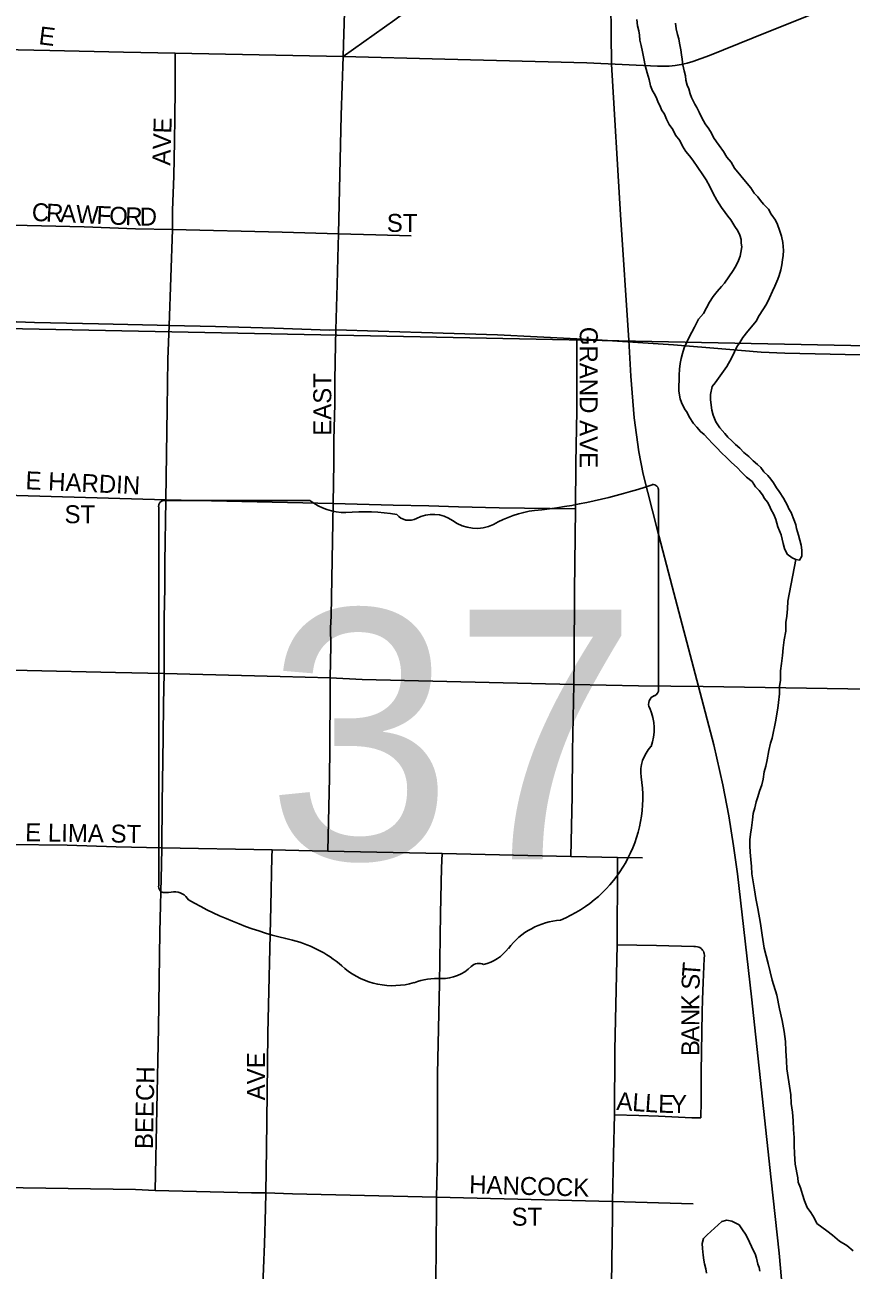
# Model space of a CAD drawing. Extents: x 1587405 to 1714697, y 1028970 to 1155083.
# Drawn here: x 1651141 to 1653442, y 1105700 to 1109170 of the extents above; entities that cross this region are included whole.
import ezdxf

# ---------------------------------------------------------------- set-up
doc = ezdxf.new("R2010")
doc.units = 0
for name, color, linetype in [('GM_X_City_Street', 7, 'Continuous'), ('GM_X_City_Street_Text', 7, 'Continuous'), ('GM_X_Major_River', 7, 'Continuous'), ('GM_X_Minor_Lake', 7, 'Continuous'), ('GM_X_Minor_River', 7, 'Continuous'), ('GM_X_Rail_Line', 7, 'Continuous'), ('GM_X_Section', 7, 'Continuous'), ('GM_X_State_Location', 7, 'Continuous'), ('GM_X_State_Route', 7, 'Continuous'), ('GM_X_State_Shield', 7, 'Continuous')]:
    doc.layers.add(name, color=color, linetype=linetype)

msp = doc.modelspace()

# ---------------------------------------------------------------- linework, layer by layer
at = {"layer": 'GM_X_City_Street'}
for points in [[(1652028, 1109082.5), (1652172, 1109184.9), (1652595.5, 1109498.3), (1652685.9, 1109568.7), (1652733.8, 1109613.6), (1652772.3, 1109658.6), (1652793.9, 1109685.4), (1652807.2, 1109702.2), (1652842.7, 1109757.4), (1652880.6, 1109830.2), (1652905.5, 1109890.8), (1652924.9, 1109953.6), (1652938.5, 1110017.7), (1652980.7, 1110291.6), (1652995, 1110354.6), (1653014.9, 1110411.6)], [(1652028, 1109082.5), (1652029, 1109114.5), (1652035.1, 1109326.9), (1652040, 1109506.6), (1652042.9, 1109549.6), (1652032.8, 1109565.5)], [(1652028, 1109082.5), (1652310.5, 1109075), (1652706.2, 1109064.5), (1652902.8, 1109055.6), (1652936, 1109055.8), (1652952.7, 1109057.2), (1652969.2, 1109059.9), (1652985.5, 1109063.6), (1653001.5, 1109068.2), (1653048.1, 1109085), (1653170.1, 1109134.2), (1653407.9, 1109230), (1653513.9, 1109272.3), (1653563.4, 1109292.9)], [(1651078.1, 1109102.2), (1651210.6, 1109099.3), (1651416.2, 1109094.7), (1651559.7, 1109091.4)], [(1651552.5, 1108600), (1651552.4, 1108654.4), (1651555.9, 1108749), (1651558.2, 1108846), (1651559.1, 1108911.1), (1651559.7, 1108992), (1651559.7, 1109091.4)], [(1651559.7, 1109091.4), (1652028, 1109082.5)], [(1652014.4, 1108588.4), (1652022.4, 1108918.6), (1652028, 1109082.5)], [(1651067.2, 1108613.3), (1651306, 1108607.4), (1651448.8, 1108602.4), (1651552.5, 1108600)], [(1651542.8, 1108333), (1651552.5, 1108600)], [(1651552.5, 1108600), (1651857.5, 1108592.8), (1652014.4, 1108588.4)], [(1652007.2, 1108320.1), (1652010.6, 1108446.7), (1652012.6, 1108521.6), (1652014.4, 1108588.4)], [(1652014.4, 1108588.4), (1652119, 1108585.5), (1652217.5, 1108582.8)], [(1651533.9, 1107846.7), (1651537.8, 1108101.1), (1651539.5, 1108238.7), (1651542.8, 1108333)], [(1651999.5, 1107836.5), (1652001.3, 1107949.7), (1652001.5, 1108014.3), (1652004.7, 1108113), (1652004.3, 1108179), (1652006.1, 1108280.7), (1652007.2, 1108320.1)], [(1652674.6, 1107821.3), (1652676.2, 1107948.6), (1652678.7, 1108094.7), (1652678.8, 1108187.5), (1652678.5, 1108260.5), (1652678.3, 1108295.4)], [(1651053.9, 1107860.5), (1651533.9, 1107846.7)], [(1651528.9, 1107362.5), (1651529.1, 1107426.1), (1651529.4, 1107517.6), (1651530.6, 1107601.4), (1651531.4, 1107672), (1651533.9, 1107846.7)], [(1651533.9, 1107846.7), (1651999.5, 1107836.5)], [(1651991.8, 1107350.4), (1651993.6, 1107440.6), (1651992.4, 1107489.7), (1651993.9, 1107522.6), (1651999.5, 1107836.5)], [(1651999.5, 1107836.5), (1652167.3, 1107831.9), (1652266.6, 1107829.5), (1652349.1, 1107827.5), (1652462.1, 1107824.8), (1652674.6, 1107821.3)], [(1652669.8, 1107332.2), (1652670.9, 1107403.6), (1652671.9, 1107592), (1652674.6, 1107821.3)], [(1651522.5, 1106877), (1651523.2, 1107004.3), (1651524.1, 1107058.6), (1651526.1, 1107185.6), (1651527.5, 1107278.2), (1651528.9, 1107362.5)], [(1651985.3, 1106867.4), (1651989.7, 1107073), (1651990.8, 1107153.4), (1651991.1, 1107312), (1651991.8, 1107350.4)], [(1652661.5, 1106852.8), (1652665.4, 1107020.7), (1652666.4, 1107145.9), (1652669.8, 1107332.2)], [(1651038.4, 1106888.5), (1651099.7, 1106886.1), (1651258.5, 1106884.1), (1651395.6, 1106879.9), (1651522.5, 1106877)], [(1651504.4, 1105921.1), (1651512.9, 1106375.2), (1651517.2, 1106641.4), (1651521.3, 1106828.9), (1651522.5, 1106877)], [(1651522.5, 1106877), (1651829.5, 1106870.7)], [(1651812.3, 1105914.9), (1651814, 1106038.8), (1651815.7, 1106194), (1651818.2, 1106359.5), (1651826.2, 1106714.1), (1651828.9, 1106851.3), (1651829.5, 1106870.7)], [(1651829.5, 1106870.7), (1651941.1, 1106868.7), (1651985.3, 1106867.4)], [(1651985.3, 1106867.4), (1652303, 1106861.1)], [(1652288, 1105903), (1652290.2, 1106018.6), (1652290.4, 1106246.8), (1652296, 1106498.1), (1652299.2, 1106693.9), (1652302, 1106820.6), (1652303, 1106861.1)], [(1652303, 1106861.1), (1652661.5, 1106852.8)], [(1652661.5, 1106852.8), (1652791.8, 1106849.9)], [(1652790.7, 1106606.7), (1652791.8, 1106827.1), (1652791.8, 1106849.9)], [(1652791.8, 1106849.9), (1652861.2, 1106848.6)], [(1652783.5, 1106132.9), (1652784.1, 1106313.7), (1652790.7, 1106606.7)], [(1652790.7, 1106606.7), (1652900, 1106604.1), (1653004.8, 1106601.7), (1653009.2, 1106601.5), (1653014.4, 1106600.9), (1653018.2, 1106600), (1653020.9, 1106598.8), (1653024.9, 1106596.2)], [(1653024, 1106124.5), (1653025.3, 1106170.4), (1653024.7, 1106252.2), (1653027.7, 1106418.7), (1653028.4, 1106454.2), (1653030.1, 1106501.6), (1653033.3, 1106568.5), (1653033.7, 1106576.3), (1653032.9, 1106582.2), (1653032.3, 1106585.2), (1653031.1, 1106588.2), (1653029, 1106591.8), (1653026.7, 1106594.6), (1653024.9, 1106596.2)], [(1652777.5, 1105890.5), (1652781, 1106022.9), (1652783.5, 1106132.9)], [(1652783.5, 1106132.9), (1652850.8, 1106130.5), (1652906.2, 1106128.4), (1652999.1, 1106124.5), (1653024, 1106124.5)], [(1651028.9, 1105930.5), (1651074.2, 1105929.9), (1651448.8, 1105924.3), (1651504.4, 1105921.1)], [(1651504.4, 1105921.1), (1651772.7, 1105915.2), (1651812.3, 1105914.9)], [(1651794.9, 1105429.1), (1651808.8, 1105772.9), (1651811.8, 1105871.5), (1651812.3, 1105914.9)], [(1651812.3, 1105914.9), (1651886.7, 1105912.7), (1652288, 1105903)], [(1652281.6, 1105417.6), (1652282.3, 1105481.6), (1652286.5, 1105741.4), (1652288, 1105903)], [(1652288, 1105903), (1652777.5, 1105890.5)], [(1652771.8, 1105407), (1652777.5, 1105852.1), (1652777.5, 1105890.5)], [(1652777.5, 1105890.5), (1653002.5, 1105884.8)]]:
    msp.add_lwpolyline(points, dxfattribs=at)
at = {"layer": 'GM_X_Major_River'}
for points in [[(1652845.6, 1109185.8), (1652847.2, 1109167.8), (1652850.9, 1109153.6), (1652852.7, 1109141.6), (1652854.4, 1109127.5), (1652858.1, 1109113.4), (1652861.8, 1109095.2), (1652865.4, 1109077.1), (1652869, 1109057), (1652874.6, 1109036.8), (1652880.3, 1109018.6), (1652883.9, 1109000.5), (1652889.7, 1108986.4), (1652895.5, 1108976.2), (1652901.3, 1108964.1), (1652905.1, 1108954), (1652910.9, 1108943.8), (1652914.7, 1108933.7), (1652922.5, 1108921.5), (1652928.2, 1108907.3), (1652935.9, 1108893.1), (1652945.7, 1108878.9), (1652953.4, 1108862.7), (1652965.1, 1108848.4), (1652972.8, 1108832.2), (1652982.6, 1108818), (1652992.4, 1108805.8), (1653002.1, 1108793.5), (1653029.4, 1108752.8), (1653039.2, 1108738.6), (1653048.8, 1108720.4), (1653058.4, 1108700.1), (1653068.1, 1108681.9), (1653081.7, 1108661.5), (1653091.5, 1108647.3), (1653099.3, 1108637.1), (1653107.1, 1108626.9), (1653118.8, 1108608.6), (1653126.6, 1108596.4), (1653132.3, 1108584.3), (1653136.1, 1108572.2), (1653135.9, 1108562.1), (1653137.7, 1108552.1), (1653135.4, 1108536.1), (1653133.2, 1108526.1), (1653128.9, 1108514.1), (1653122.6, 1108500.2), (1653114.3, 1108486.3), (1653101.9, 1108468.5), (1653089.5, 1108450.7), (1653081.3, 1108440.9), (1653069, 1108427.1)], [(1653155, 1108317), (1653165.3, 1108328.8), (1653177.6, 1108344.6), (1653186, 1108360.5), (1653196.3, 1108376.4), (1653206.7, 1108392.2), (1653215.1, 1108410.1), (1653223.5, 1108428), (1653229.8, 1108441.9), (1653238.2, 1108461.8), (1653242.4, 1108471.7), (1653246.8, 1108487.7), (1653249.1, 1108501.7), (1653251.3, 1108515.7), (1653253.6, 1108527.7), (1653253.9, 1108541.7), (1653252.3, 1108563.8), (1653248.7, 1108581.9), (1653243, 1108598.1), (1653237.3, 1108614.3), (1653231.5, 1108626.4), (1653219.8, 1108642.7), (1653212.1, 1108656.9), (1653198.3, 1108671.2), (1653190.5, 1108681.4), (1653182.7, 1108691.6), (1653172.9, 1108701.8), (1653163.1, 1108716.1), (1653153.3, 1108728.3), (1653118.1, 1108771.1), (1653108.4, 1108787.4), (1653096.6, 1108801.6), (1653086.9, 1108817.9), (1653075.2, 1108834.2), (1653067.4, 1108844.4), (1653059.6, 1108856.6), (1653053.8, 1108868.7), (1653046, 1108880.9), (1653036.3, 1108895.1), (1653026.6, 1108911.4), (1653018.9, 1108927.6), (1653013.1, 1108939.8), (1653007.3, 1108949.9), (1652997.7, 1108968.1), (1652993.9, 1108978.2), (1652990.1, 1108992.4), (1652986.3, 1109002.5), (1652982.6, 1109016.6), (1652980.8, 1109028.7), (1652977.1, 1109042.8), (1652973.4, 1109058.9), (1652971.7, 1109075), (1652970, 1109087.1), (1652968.3, 1109101.1), (1652964.6, 1109119.2), (1652962.8, 1109131.3), (1652959.1, 1109143.4), (1652955.4, 1109159.6), (1652953.7, 1109175.6)], [(1653069, 1108427.1), (1653058.6, 1108413.2), (1653048.3, 1108397.4), (1653039.9, 1108381.5), (1653031.6, 1108365.6), (1653017.2, 1108349.9), (1653006.7, 1108328), (1652998.4, 1108314.1), (1652990.1, 1108298.3), (1652983.8, 1108284.3), (1652977.5, 1108270.4), (1652973.1, 1108254.5), (1652968.8, 1108240.5), (1652966.5, 1108226.5), (1652964.2, 1108210.5), (1652963.9, 1108194.5), (1652963, 1108150.4), (1652964.8, 1108138.3), (1652966.6, 1108128.2), (1652970.4, 1108118.1), (1652978, 1108099.9), (1652985.9, 1108089.7), (1652991.6, 1108077.6), (1653003.3, 1108059.3), (1653013.1, 1108049.1), (1653022.9, 1108036.8), (1653032.8, 1108028.6), (1653044.6, 1108016.3), (1653056.3, 1108004.1), (1653068.1, 1107991.8), (1653081.9, 1107977.4), (1653095.7, 1107965.1), (1653109.4, 1107950.8), (1653125.2, 1107936.5), (1653137, 1107924.2), (1653150.8, 1107909.9), (1653166.6, 1107897.5), (1653176.3, 1107883.3), (1653186.1, 1107873), (1653195.9, 1107860.8), (1653201.7, 1107850.7), (1653209.5, 1107840.5), (1653215.4, 1107830.3), (1653219.2, 1107820.2), (1653226.9, 1107806), (1653232.6, 1107791.9), (1653238.2, 1107771.7), (1653247.8, 1107749.4), (1653253.4, 1107725.2), (1653257.1, 1107711.1), (1653264.8, 1107694.9), (1653278.6, 1107684.6), (1653288.6, 1107680.4), (1653298.6, 1107678.2), (1653304.8, 1107690.1), (1653305.1, 1107706.2), (1653303.4, 1107720.2), (1653299.7, 1107734.3), (1653296, 1107748.5), (1653290.3, 1107766.6), (1653288.5, 1107776.7), (1653284.7, 1107786.8), (1653280.9, 1107796.9), (1653275.2, 1107811.1), (1653269.4, 1107821.2), (1653265.5, 1107831.3), (1653259.7, 1107841.5), (1653253.9, 1107851.6), (1653242.3, 1107869.9), (1653234.4, 1107880.1), (1653226.7, 1107894.3), (1653218.9, 1107904.5), (1653211, 1107914.7), (1653199.2, 1107924.9), (1653191.4, 1107937.1), (1653181.6, 1107945.4), (1653169.7, 1107955.6), (1653158, 1107967.9), (1653144.1, 1107978.2), (1653132.3, 1107990.5), (1653120.5, 1108000.8), (1653110.7, 1108011), (1653098.8, 1108021.2), (1653091, 1108031.4), (1653077.3, 1108047.8), (1653065.6, 1108064), (1653057.9, 1108082.3), (1653054.2, 1108096.4), (1653052.5, 1108110.4), (1653050.8, 1108126.5), (1653051.1, 1108140.6), (1653055.6, 1108162.5), (1653063.8, 1108172.4), (1653078.2, 1108192.2), (1653096.8, 1108217.9), (1653109.3, 1108241.7), (1653117.7, 1108259.6), (1653124, 1108273.5), (1653132.3, 1108285.4), (1653140.6, 1108299.2), (1653155, 1108317)]]:
    msp.add_lwpolyline(points, dxfattribs=at)
at = {"layer": 'GM_X_Minor_Lake'}
for points in [[(1653082.6, 1105835), (1653041.7, 1105797.7), (1653031.5, 1105787.8), (1653027.2, 1105773.9), (1653028.9, 1105759.8), (1653030.5, 1105741.7), (1653032.2, 1105727.6), (1653034, 1105717.6), (1653037.8, 1105703.5), (1653039.5, 1105691.4)], [(1653110.7, 1105836.4), (1653096.7, 1105838.7), (1653082.6, 1105835)], [(1653188.1, 1105696.4), (1653186.3, 1105706.5), (1653182.5, 1105716.6), (1653178.8, 1105732.7), (1653175.1, 1105744.8), (1653169.3, 1105755), (1653165.4, 1105765.1), (1653159.7, 1105777.2), (1653153.9, 1105789.4), (1653148.1, 1105799.5), (1653140.3, 1105811.7), (1653130.6, 1105826), (1653110.7, 1105836.4)]]:
    msp.add_lwpolyline(points, dxfattribs=at)
at = {"layer": 'GM_X_Minor_River'}
msp.add_lwpolyline([(1653288.6, 1107680.4), (1653266.2, 1107564.5), (1653265.7, 1107542.4), (1653263.3, 1107522.4), (1653260.9, 1107504.4), (1653260.4, 1107480.4), (1653255.9, 1107456.4), (1653253.5, 1107434.4), (1653251, 1107412.3), (1653248.6, 1107390.3), (1653246.2, 1107370.3), (1653245.6, 1107344.2), (1653243.3, 1107326.2), (1653242.9, 1107306.2), (1653240.4, 1107282.2), (1653238, 1107266.2), (1653235.7, 1107250.2), (1653233.3, 1107232.2), (1653222.3, 1107182.2), (1653218, 1107168.3), (1653213.6, 1107148.3), (1653209, 1107122.3), (1653204.6, 1107104.3), (1653200.3, 1107088.4), (1653197.9, 1107068.4), (1653193.6, 1107052.4), (1653187.2, 1107034.5), (1653182.8, 1107018.5), (1653178.5, 1107004.6), (1653174.2, 1106988.6), (1653169.9, 1106972.6), (1653167.5, 1106954.6), (1653165, 1106932.6), (1653162.7, 1106914.6), (1653160.3, 1106898.6), (1653160, 1106882.6), (1653161.7, 1106864.5), (1653163.2, 1106844.4), (1653164.8, 1106824.3), (1653166.4, 1106804.2), (1653170, 1106782.1), (1653173.6, 1106759.9), (1653177.1, 1106735.8), (1653182.6, 1106707.6), (1653189.7, 1106665.3), (1653195.1, 1106633.1), (1653200.4, 1106596.9), (1653211.6, 1106554.6), (1653222.7, 1106508.2), (1653235.8, 1106465.8), (1653243.1, 1106427.5), (1653250.5, 1106395.3), (1653255.9, 1106365.1), (1653259.3, 1106336.9), (1653260.8, 1106310.8), (1653262.2, 1106282.7), (1653263.8, 1106260.6), (1653267.3, 1106236.5), (1653270.8, 1106212.3), (1653274.4, 1106188.2), (1653275.9, 1106164.1), (1653279.4, 1106139.9), (1653280.9, 1106115.8), (1653282.4, 1106091.7), (1653284, 1106069.6), (1653283.5, 1106047.6), (1653285.1, 1106023.5), (1653286.5, 1105995.3), (1653293.8, 1105957.1), (1653295.5, 1105945), (1653301.2, 1105928.8), (1653306.9, 1105910.7), (1653312.5, 1105892.5), (1653320.2, 1105874.3), (1653329.9, 1105860.1), (1653339.7, 1105845.8), (1653347.4, 1105829.6), (1653361.2, 1105819.3), (1653375, 1105809), (1653390.8, 1105796.7), (1653410.6, 1105780.2), (1653430.4, 1105767.8), (1653448.1, 1105753.4)], dxfattribs=at)
at = {"layer": 'GM_X_Rail_Line'}
msp.add_lwpolyline([(1653251, 1105641.9), (1653242.5, 1105747.1), (1653220.2, 1105951.3), (1653165.1, 1106461.2), (1653126.3, 1106804), (1653115.1, 1106882.7), (1653101.8, 1106965.5), (1653085.4, 1107051.9), (1653059.9, 1107163.3), (1653017.5, 1107326.8), (1652944.4, 1107604.8), (1652902, 1107765.3), (1652863.1, 1107918.1), (1652850.9, 1107980.5), (1652838.6, 1108075.5), (1652828.9, 1108191.5), (1652823.8, 1108291.7), (1652799.8, 1108641.3), (1652775.2, 1109061.4), (1652769.1, 1109570.9), (1652766.5, 1109806.5), (1652759.9, 1110358.4), (1652755.8, 1110909.9)], dxfattribs=at)
at = {"layer": 'GM_X_Section'}
for points in [[(1656195.7, 1113439), (1656163.1, 1108222.1), (1651041.3, 1108325.5), (1651152, 1113557.3)], [(1651041.3, 1108325.5), (1656163.1, 1108222.1), (1656161.5, 1102928.9), (1650963.1, 1102991.2), (1650961.9, 1103051.3)]]:
    msp.add_lwpolyline(points, close=True, dxfattribs=at)
at = {"layer": 'GM_X_State_Route'}
for points in [[(1651060.4, 1108343), (1651118.1, 1108342.5), (1651167.5, 1108341.2), (1651346.6, 1108337.2), (1651509.5, 1108333.9), (1651542.8, 1108333), (1651672.3, 1108329.6), (1651835.2, 1108325.2), (1651989.5, 1108320), (1652007.2, 1108320.1)], [(1652007.2, 1108320.1), (1652124.9, 1108316.9), (1652245.6, 1108313.3), (1652457.9, 1108306.8), (1652678.3, 1108295.4), (1652735.4, 1108292.5), (1652947.4, 1108278.6), (1653094, 1108266.4), (1653191.9, 1108258.2), (1653257.5, 1108255.4), (1653552.2, 1108248.9), (1653587.6, 1108248.1), (1653741.4, 1108244.2)], [(1651046.2, 1107372.4), (1651147.5, 1107371.1), (1651393.2, 1107365.8), (1651528.9, 1107362.5), (1651851.8, 1107354.5), (1651991.8, 1107350.4), (1652080.4, 1107346.1), (1652669.8, 1107332.2), (1652850.1, 1107328), (1653030.3, 1107326.8), (1653548.8, 1107317.9)]]:
    msp.add_lwpolyline(points, dxfattribs=at)
at = {"layer": 'GM_X_State_Shield'}
for p, q in [((1652906, 1107318.5), (1652906, 1107871.3)), ((1651935.2, 1107845.1), (1651527.5, 1107845.1)), ((1651513.8, 1107826.9), (1651513.8, 1106770.3)), ((1652905.8, 1107318.7), (1652906, 1107318.5))]:
    msp.add_line(p, q, dxfattribs=at)
for centre, radius, start, end in [((1652410.1, 1109285.6), 1476.4, 275.8445, 288.9065), ((1652890.5, 1107873.6), 15.5, 351.8621, 97.738), ((1651529.7, 1107829.2), 16.1, 98.1301, 188.1301), ((1652032.3, 1107967.7), 156.4, 231.6195, 271.1119), ((1652084.2, 1107251.9), 561.6, 80.4867, 94.9883), ((1652211.7, 1107834.6), 45.1, 219.7921, 297.1024), ((1652277.9, 1107712.5), 93.8, 54.4667, 119.1411), ((1652598.4, 1107522.4), 297, 97.3462, 120.7689), ((1652399, 1107880), 112.9, 233.8562, 294.8282), ((1652889.4, 1107316.4), 16.6, 289.6038, 7.7341), ((1652902.4, 1107278), 24, 107.944, 210.337), ((1652749.8, 1107208.1), 144, 340.033, 23.6496), ((1652961.5, 1107087.2), 104.8, 136.8065, 186.9296), ((1652492.8, 1107016.9), 369.3, 292.3089, 8.9858), ((1651529.9, 1106768), 16.3, 171.9584, 258.3066), ((1651532.4, 1106876.1), 124.2, 267.339, 280.6039), ((1651557.8, 1106709.3), 44.8, 29.7484, 93.2717), ((1652123, 1107658.6), 1066.1, 240.4129, 257.1985), ((1652648.5, 1106473.6), 202.2, 94.4031, 142.5768), ((1651805.2, 1106295.6), 333.6, 47.1842, 75.836), ((1652392.2, 1106667.9), 119.3, 282.8732, 323.2771), ((1652405.8, 1106522.6), 31.8, 65.7517, 132.6484), ((1652166, 1106704.1), 211.7, 230.7004, 286.2918), ((1652303.7, 1106624.9), 112.8, 268.777, 315.5493), ((1652288.3, 1106338.7), 173.9, 85.6951, 111.2099)]:
    msp.add_arc(centre, radius, start, end, dxfattribs=at)

# ---------------------------------------------------------------- texts
at = {"layer": 'GM_X_City_Street_Text'}
for s, rotation, p in [('E', 352.8783, (1651177.9, 1109117)), ('AVE', 88.0261, (1651545.8, 1108778)), ('C', 357.4007, (1651159.6, 1108624.3)), ('R', 357.4267, (1651199.2, 1108622.5)), ('A', 357.3984, (1651238.7, 1108620.7)), ('W', 357.4132, (1651282.7, 1108618.7)), ('F', 357.4163, (1651339.9, 1108616.1)), ('O', 357.3984, (1651375, 1108614.5)), ('R', 358.2242, (1651419.8, 1108612.5)), ('D', 359.7787, (1651460.8, 1108611.2)), ('ST', 0, (1652149.2, 1108593.5)), ('GRAND AVE', 270, (1652686.6, 1108328.9)), ('EAST', 90, (1651994.6, 1108025.3)), ('E HARDIN', 357.3988, (1651142, 1107876.3)), ('ST', 0, (1651251.6, 1107781.5)), ('E LIMA ST', 359.1453, (1651141.7, 1106895.1)), ('T', 85.6516, (1653021, 1106515)), ('S', 88.0599, (1653019.9, 1106480.4)), ('K', 89.9703, (1653019.8, 1106423.7)), ('N', 89.9703, (1653019.8, 1106379.7)), ('A', 89.9563, (1653019.8, 1106335.7)), ('B', 89.9757, (1653019.8, 1106296.1)), ('AVE', 90, (1651809.8, 1106172.9)), ('BEECH', 88.7552, (1651497.4, 1106036.7)), ('A', 356.0187, (1652787.9, 1106146.4)), ('L', 356.0251, (1652831.8, 1106143.4)), ('L', 356.0351, (1652866.9, 1106141)), ('E', 359.0528, (1652904.9, 1106138.4)), ('Y', 359.8462, (1652940.8, 1106137.8)), ('HANCOCK', 358.3406, (1652378.2, 1105913.9)), ('ST', 0, (1652496.8, 1105823.5))]:
    msp.add_text(s, height=50, rotation=rotation, dxfattribs=at).set_placement(p)
at = {"layer": 'GM_X_State_Location'}
for s in ['s', 'r']:
    msp.add_text(s, height=1, dxfattribs=at).set_placement((1652194.2, 1107228.3))
msp.add_text('37', height=1, rotation=0, dxfattribs=at).set_placement((1651942.4, 1107155.6))
at = {"layer": 'GM_X_State_Shield'}
msp.add_text('37', height=696.1, dxfattribs=at).set_placement((1651814.2, 1106844.8))

doc.saveas('drawing.dxf')
